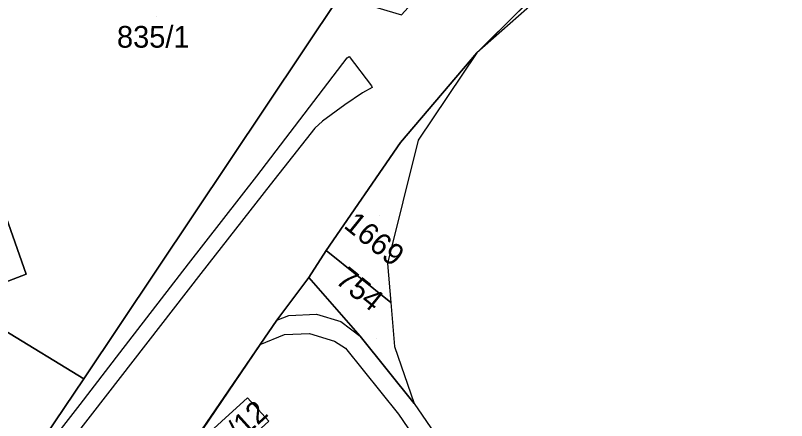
# Model space of a CAD drawing. Extents: x -263943 to -261149, y -1236934 to -1230686.
# Drawn here: x -262503.9 to -262432.8, y -1235221.7 to -1235184.3 of the extents above; entities that cross this region are included whole.
import ezdxf

# ---------------------------------------------------------------- set-up
doc = ezdxf.new("R2010")
doc.units = 0
for name, color, linetype in [('body_kn', 7, 'Continuous'), ('kladpar_druhypozemkov', 7, 'Continuous'), ('kladpar_hranice', 7, 'Continuous'), ('kladpar_parcelnecisla', 7, 'Continuous'), ('kladpar_plochy', 7, 'Continuous'), ('zappar_hrandruhpozemk', 7, 'Continuous'), ('zuob_linie', 7, 'Continuous'), ('zuob_plochy', 7, 'Continuous')]:
    doc.layers.add(name, color=color, linetype=linetype)

msp = doc.modelspace()

# ---------------------------------------------------------------- linework, layer by layer
at = {"layer": 'body_kn'}
for p, q in [((-262461.39, -1235187.78), (-262461.39, -1235187.78)), ((-262473.36, -1235188.24), (-262473.36, -1235188.24)), ((-262473.18, -1235188.12), (-262473.18, -1235188.12)), ((-262471.94, -1235191.46), (-262471.94, -1235191.46)), ((-262471.12, -1235190.83), (-262471.12, -1235190.83)), ((-262471.06, -1235190.98), (-262471.06, -1235190.98)), ((-262473.57, -1235192.59), (-262473.57, -1235192.59)), ((-262475.63, -1235194.08), (-262475.63, -1235194.08)), ((-262476.34, -1235194.74), (-262476.34, -1235194.74)), ((-262468.43, -1235196.06), (-262468.43, -1235196.06)), ((-262466.8, -1235195.83), (-262466.8, -1235195.83)), ((-262481.67, -1235199.15), (-262481.67, -1235199.15)), ((-262480.47, -1235199.94), (-262480.47, -1235199.94)), ((-262475.28, -1235206.01), (-262475.28, -1235206.01)), ((-262487.97, -1235207.22), (-262487.97, -1235207.22)), ((-262469.63, -1235207.19), (-262469.63, -1235207.19)), ((-262469.63, -1235207.19), (-262469.63, -1235207.19)), ((-262502.94, -1235208.17), (-262502.94, -1235208.17)), ((-262486.84, -1235208.12), (-262486.84, -1235208.12)), ((-262476.89, -1235208.47), (-262476.89, -1235208.47)), ((-262469.32, -1235210.79), (-262469.32, -1235210.79)), ((-262478.73, -1235212), (-262478.73, -1235212)), ((-262476.18, -1235211.85), (-262476.18, -1235211.85)), ((-262479.83, -1235212.4), (-262479.83, -1235212.4)), ((-262479.83, -1235212.4), (-262479.83, -1235212.4)), ((-262473.93, -1235212.55), (-262473.93, -1235212.55)), ((-262479.14, -1235213.75), (-262479.14, -1235213.75)), ((-262476.84, -1235213.65), (-262476.84, -1235213.65)), ((-262472.15, -1235213.89), (-262472.15, -1235213.89)), ((-262472.15, -1235213.89), (-262472.15, -1235213.89)), ((-262481.38, -1235214.65), (-262481.38, -1235214.65)), ((-262481.38, -1235214.65), (-262481.38, -1235214.65)), ((-262474.52, -1235214.36), (-262474.52, -1235214.36)), ((-262468.98, -1235214.85), (-262468.98, -1235214.85)), ((-262494.3, -1235215.42), (-262494.3, -1235215.42)), ((-262473.52, -1235214.98), (-262473.52, -1235214.98)), ((-262497.62, -1235217.82), (-262497.62, -1235217.82)), ((-262482.54, -1235219.57), (-262482.54, -1235219.57)), ((-262497.96, -1235220.18), (-262497.96, -1235220.18)), ((-262467.18, -1235220.09), (-262467.18, -1235220.09)), ((-262496.83, -1235220.97), (-262496.83, -1235220.97)), ((-262468.62, -1235221.08), (-262468.62, -1235221.08))]:
    msp.add_line(p, q, dxfattribs=at)
at = {"layer": 'kladpar_druhypozemkov'}
for p, q in [((-262490.96, -1235184.41), (-262490.96, -1235184.41)), ((-262470.34, -1235202.76), (-262470.34, -1235202.76)), ((-262470.65, -1235214.09), (-262470.65, -1235214.09)), ((-262483.93, -1235221.62), (-262483.93, -1235221.62))]:
    msp.add_line(p, q, dxfattribs=at)
at = {"layer": 'kladpar_hranice'}
for points in [[(-262512.74, -1235240.19), (-262497.62, -1235217.82), (-262474.05, -1235182.56), (-262468.36, -1235184.27), (-262456.72, -1235171.52), (-262441.7, -1235155.07), (-262436.96, -1235163.52), (-262461.39, -1235187.78), (-262468.43, -1235196.06), (-262475.28, -1235206.01), (-262476.89, -1235208.47), (-262479.83, -1235212.4), (-262481.38, -1235214.65), (-262487.54, -1235223.7), (-262496.38, -1235236.42), (-262499.73, -1235241.2), (-262520.14, -1235282.1)], [(-262510.91, -1235211.23), (-262507.78, -1235210.03), (-262502.94, -1235208.17), (-262505.83, -1235200.05), (-262513.8, -1235202.94), (-262518.8, -1235204.72), (-262519.9, -1235201.17), (-262517.78, -1235200.49), (-262516.95, -1235188.46), (-262515, -1235187.62), (-262507.45, -1235183.29), (-262503.13, -1235179.05), (-262497.76, -1235171.72), (-262493.78, -1235167.45), (-262474.05, -1235182.56), (-262497.62, -1235217.82), (-262504.97, -1235213.34), (-262510.91, -1235211.23)], [(-262469.63, -1235207.19), (-262469.32, -1235210.79), (-262475.28, -1235206.01), (-262468.43, -1235196.06), (-262461.39, -1235187.78), (-262466.8, -1235195.83), (-262469.63, -1235207.19)], [(-262513.8, -1235202.94), (-262505.83, -1235200.05), (-262502.94, -1235208.17), (-262507.78, -1235210.03)], [(-262472.15, -1235213.89), (-262476.89, -1235208.47), (-262475.28, -1235206.01), (-262469.32, -1235210.79), (-262468.98, -1235214.85), (-262467.18, -1235220.09), (-262472.15, -1235213.89)], [(-262487.54, -1235223.7), (-262481.38, -1235214.65), (-262479.83, -1235212.4), (-262476.89, -1235208.47), (-262472.15, -1235213.89), (-262467.18, -1235220.09), (-262463.42, -1235225.57)], [(-262514.05, -1235239.04), (-262509.7, -1235234), (-262512.33, -1235231.81), (-262512.07, -1235231.47), (-262513.6, -1235230.28), (-262515.55, -1235232.4), (-262517.33, -1235230.8), (-262520.05, -1235233.77), (-262521.99, -1235232.07), (-262504.97, -1235213.34), (-262497.62, -1235217.82), (-262512.74, -1235240.19), (-262514.05, -1235239.04)], [(-262480.57, -1235221.71), (-262482.54, -1235219.57), (-262487.33, -1235223.92)], [(-262487.33, -1235223.92), (-262482.54, -1235219.57), (-262480.57, -1235221.71), (-262485.37, -1235226.08), (-262487.33, -1235223.92)]]:
    msp.add_lwpolyline(points, dxfattribs=at)
at = {"layer": 'kladpar_plochy'}
for p, q in [((-262436.96, -1235163.52), (-262461.39, -1235187.78)), ((-262497.62, -1235217.82), (-262474.05, -1235182.56)), ((-262461.39, -1235187.78), (-262468.43, -1235196.06)), ((-262468.43, -1235196.06), (-262475.28, -1235206.01)), ((-262475.28, -1235206.01), (-262476.89, -1235208.47)), ((-262476.89, -1235208.47), (-262479.83, -1235212.4)), ((-262479.83, -1235212.4), (-262481.38, -1235214.65)), ((-262481.38, -1235214.65), (-262487.54, -1235223.7)), ((-262512.74, -1235240.19), (-262497.62, -1235217.82))]:
    msp.add_line(p, q, dxfattribs=at)
for points in [[(-262510.91, -1235211.23), (-262507.78, -1235210.03), (-262502.94, -1235208.17), (-262505.83, -1235200.05), (-262513.8, -1235202.94), (-262518.8, -1235204.72), (-262519.9, -1235201.17), (-262517.78, -1235200.49), (-262516.95, -1235188.46), (-262515, -1235187.62), (-262507.45, -1235183.29), (-262503.13, -1235179.05), (-262497.76, -1235171.72), (-262493.78, -1235167.45), (-262474.05, -1235182.56), (-262497.62, -1235217.82), (-262504.97, -1235213.34)], [(-262469.63, -1235207.19), (-262469.32, -1235210.79), (-262475.28, -1235206.01), (-262468.43, -1235196.06), (-262461.39, -1235187.78), (-262466.8, -1235195.83)], [(-262513.8, -1235202.94), (-262505.83, -1235200.05), (-262502.94, -1235208.17), (-262507.78, -1235210.03)], [(-262472.15, -1235213.89), (-262476.89, -1235208.47), (-262475.28, -1235206.01), (-262469.32, -1235210.79), (-262468.98, -1235214.85), (-262467.18, -1235220.09)], [(-262514.05, -1235239.04), (-262509.7, -1235234), (-262512.33, -1235231.81), (-262512.07, -1235231.47), (-262513.6, -1235230.28), (-262515.55, -1235232.4), (-262517.33, -1235230.8), (-262520.05, -1235233.77), (-262521.99, -1235232.07), (-262504.97, -1235213.34), (-262497.62, -1235217.82), (-262512.74, -1235240.19)], [(-262487.33, -1235223.92), (-262482.54, -1235219.57), (-262480.57, -1235221.71), (-262485.37, -1235226.08)]]:
    msp.add_lwpolyline(points, close=True, dxfattribs=at)
for points in [[(-262487.54, -1235223.7), (-262481.38, -1235214.65), (-262479.83, -1235212.4), (-262476.89, -1235208.47), (-262472.15, -1235213.89), (-262467.18, -1235220.09), (-262463.42, -1235225.57)], [(-262480.57, -1235221.71), (-262482.54, -1235219.57), (-262487.33, -1235223.92)]]:
    msp.add_lwpolyline(points, dxfattribs=at)
at = {"layer": 'zappar_hrandruhpozemk'}
for p, q in [((-262473.18, -1235188.12), (-262471.12, -1235190.83)), ((-262476.18, -1235211.85), (-262473.93, -1235212.55)), ((-262473.93, -1235212.55), (-262472.15, -1235213.89)), ((-262481.38, -1235214.65), (-262479.14, -1235213.75)), ((-262479.14, -1235213.75), (-262476.84, -1235213.65))]:
    msp.add_line(p, q, dxfattribs=at)
for points in [[(-262501.72, -1235225.01), (-262497.96, -1235220.18), (-262494.3, -1235215.42), (-262487.97, -1235207.22), (-262481.67, -1235199.15), (-262473.36, -1235188.24), (-262473.18, -1235188.12)], [(-262471.12, -1235190.83), (-262471.06, -1235190.98), (-262471.94, -1235191.46), (-262473.57, -1235192.59), (-262475.63, -1235194.08), (-262476.34, -1235194.74), (-262480.47, -1235199.94), (-262486.84, -1235208.12), (-262496.83, -1235220.97), (-262500.5, -1235225.69), (-262503.38, -1235229.44), (-262506.68, -1235234.4)], [(-262479.83, -1235212.4), (-262478.73, -1235212), (-262476.18, -1235211.85)], [(-262476.84, -1235213.65), (-262474.52, -1235214.36), (-262473.52, -1235214.98), (-262468.62, -1235221.08), (-262464.77, -1235226.68), (-262442.23, -1235254), (-262419.61, -1235281.14)]]:
    msp.add_lwpolyline(points, dxfattribs=at)
at = {"layer": 'zuob_linie'}
msp.add_lwpolyline([(-262450.64, -1235178.3), (-262461.39, -1235187.78), (-262466.8, -1235195.83), (-262469.63, -1235207.19), (-262469.32, -1235210.79), (-262468.98, -1235214.85), (-262467.18, -1235220.09), (-262463.42, -1235225.57), (-262464.1, -1235226.12), (-262463.58, -1235226.75), (-262461.9, -1235227.42), (-262440.89, -1235252.88), (-262441.57, -1235253.45), (-262441.05, -1235254.08), (-262439.36, -1235254.72), (-262418.26, -1235280.02), (-262418.94, -1235280.58), (-262418.42, -1235281.2), (-262416.72, -1235281.88), (-262397.11, -1235305.57)], dxfattribs=at)
at = {"layer": 'zuob_plochy'}
msp.add_lwpolyline([(-262450.64, -1235178.3), (-262461.39, -1235187.78), (-262466.8, -1235195.83), (-262469.63, -1235207.19), (-262469.32, -1235210.79), (-262468.98, -1235214.85), (-262467.18, -1235220.09), (-262463.42, -1235225.57), (-262464.1, -1235226.12), (-262463.58, -1235226.75), (-262461.9, -1235227.42), (-262440.89, -1235252.88), (-262441.57, -1235253.45), (-262441.05, -1235254.08), (-262439.36, -1235254.72), (-262418.26, -1235280.02), (-262418.94, -1235280.58), (-262418.42, -1235281.2), (-262416.72, -1235281.88), (-262397.11, -1235305.57)], dxfattribs=at)

# ---------------------------------------------------------------- texts
at = {"layer": 'kladpar_parcelnecisla'}
msp.add_text('835/1', height=2, dxfattribs=at).set_placement((-262494.579, -1235187.31))
for s, rotation, p in [('1669', 321, (-262473.768, -1235203.828)), ('754', 321, (-262474.542, -1235208.915)), ('752/12', 42, (-262486.595, -1235226.616))]:
    msp.add_text(s, height=2, rotation=rotation, dxfattribs=at).set_placement(p)

doc.saveas('drawing.dxf')
